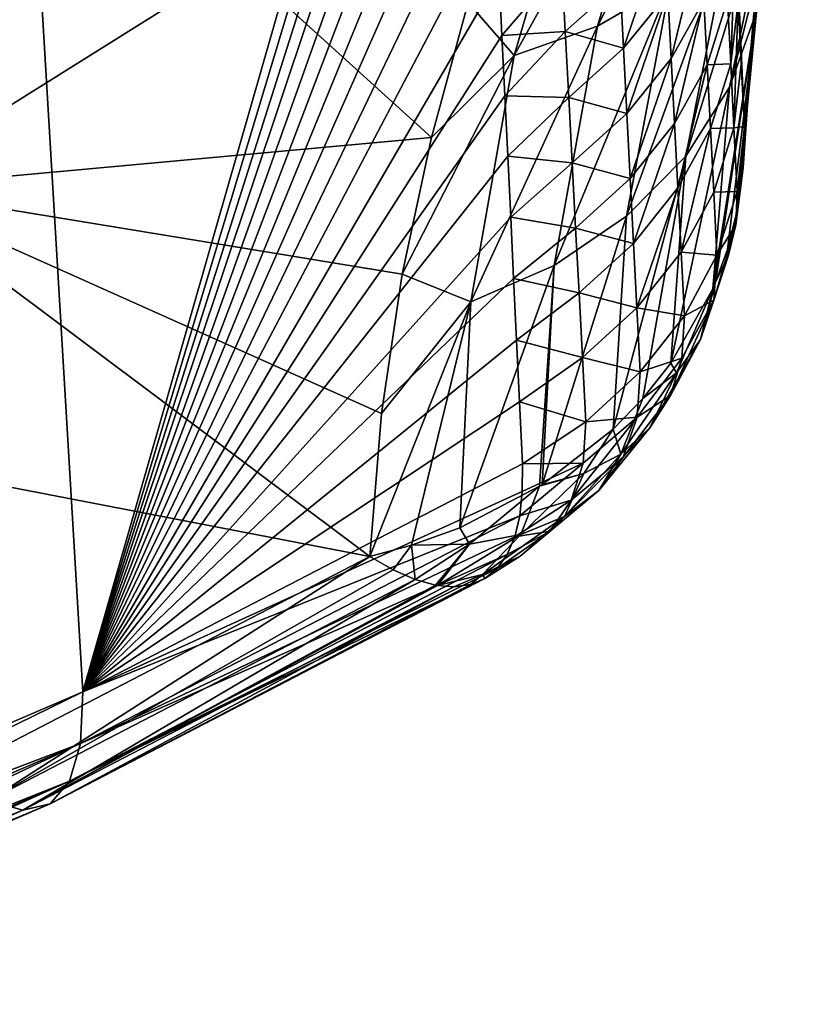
# Model space of a CAD drawing. Header units: metres. Extents: x -109 to 109, y -315 to 32.
# Tile 309 of 384: x 88.73 to 91.77, y -60.25 to -56.42. Entities that reach past the tile are written whole.
import ezdxf

# ---------------------------------------------------------------- set-up
doc = ezdxf.new("R2010")
doc.units = ezdxf.units.M
doc.layers.add('solid_K244242000C74_AAA', color=7, linetype='CONTINUOUS')

msp = doc.modelspace()

# ---------------------------------------------------------------- linework, layer by layer
at = {"layer": 'solid_K244242000C74_AAA'}
for points in [[(91.545441, -56.835861, 48.217098), (91.238297, -49.850201, 39.837383), (91.229317, -49.59322, 39.560898)], [(91.582436, -56.395542, 48.980042), (91.545441, -56.835861, 48.217098), (91.229317, -49.59322, 39.560898)], [(91.545441, -56.835861, 48.217098), (91.24762, -50.109871, 40.119301), (91.238297, -49.850201, 39.837383)], [(91.545441, -56.835861, 48.217098), (91.257271, -50.372173, 40.406342), (91.24762, -50.109871, 40.119301)], [(91.545441, -56.835861, 48.217098), (91.267204, -50.636978, 40.697906), (91.257271, -50.372173, 40.406342)], [(91.545441, -56.835861, 48.217098), (91.277435, -50.904343, 40.994305), (91.267204, -50.636978, 40.697906)], [(91.545441, -56.835861, 48.217098), (91.287971, -51.174328, 41.295872), (91.277435, -50.904343, 40.994305)], [(91.545441, -56.835861, 48.217098), (91.298828, -51.446991, 41.602936), (91.287971, -51.174328, 41.295872)], [(91.545441, -56.835861, 48.217098), (91.308388, -51.682884, 41.870766), (91.298828, -51.446991, 41.602936)], [(91.545441, -56.835861, 48.217098), (91.318192, -51.920826, 42.143089), (91.308388, -51.682884, 41.870766)], [(91.545441, -56.835861, 48.217098), (91.328232, -52.160854, 42.420116), (91.318192, -51.920826, 42.143089)], [(91.545441, -56.835861, 48.217098), (91.338509, -52.402946, 42.701618), (91.328232, -52.160854, 42.420116)], [(91.545441, -56.835861, 48.217098), (91.348976, -52.646992, 42.986912), (91.338509, -52.402946, 42.701618)], [(91.545441, -56.835861, 48.217098), (91.35965, -52.893024, 43.276234), (91.348976, -52.646992, 42.986912)], [(91.545441, -56.835861, 48.217098), (91.370537, -53.141068, 43.569843), (91.35965, -52.893024, 43.276234)], [(91.545441, -56.835861, 48.217098), (91.38163, -53.391163, 43.868011), (91.370537, -53.141068, 43.569843)], [(91.545441, -56.835861, 48.217098), (91.392952, -53.643337, 44.171001), (91.38163, -53.391163, 43.868011)], [(91.545441, -56.835861, 48.217098), (91.404495, -53.897625, 44.479073), (91.392952, -53.643337, 44.171001)], [(88.974266, -59.033184, 46.639111), (88.71682, -54.700321, 41.228554), (90.485481, -53.762184, 41.855423)], [(90.494049, -53.985355, 42.111813), (88.974266, -59.033184, 46.639111), (90.485481, -53.762184, 41.855423)], [(91.545441, -56.835861, 48.217098), (91.416267, -54.154057, 44.792496), (91.404495, -53.897625, 44.479073)], [(90.494049, -53.985355, 42.111813), (90.502831, -54.209991, 42.371773), (88.974266, -59.033184, 46.639111)], [(91.545441, -56.835861, 48.217098), (91.428276, -54.412666, 45.11153), (91.416267, -54.154057, 44.792496)], [(90.502831, -54.209991, 42.371773), (90.511864, -54.436146, 42.635456), (88.974266, -59.033184, 46.639111)], [(91.545441, -56.835861, 48.217098), (91.440506, -54.673443, 45.4361), (91.428276, -54.412666, 45.11153)], [(90.511864, -54.436146, 42.635456), (90.522224, -54.689053, 42.932705), (88.974266, -59.033184, 46.639111)], [(90.522224, -54.689053, 42.932705), (90.532959, -54.943974, 43.234932), (88.974266, -59.033184, 46.639111)], [(91.545441, -56.835861, 48.217098), (91.452942, -54.936337, 45.765793), (91.440506, -54.673443, 45.4361)], [(88.974266, -59.033184, 46.639111), (87.183487, -59.802589, 46.100365), (88.71682, -54.700321, 41.228554)], [(88.177071, -57.075432, 52.398605), (89.578529, -56.196236, 53.014225), (87.104576, -54.820755, 55.763828)], [(90.532959, -54.943974, 43.234932), (90.544121, -55.200977, 43.542336), (88.974266, -59.033184, 46.639111)], [(91.545441, -56.835861, 48.217098), (91.463989, -55.168102, 46.058479), (91.452942, -54.936337, 45.765793)], [(91.545441, -56.835861, 48.217098), (91.475182, -55.401493, 46.355087), (91.463989, -55.168102, 46.058479)], [(90.544121, -55.200977, 43.542336), (90.555717, -55.460125, 43.855103), (88.974266, -59.033184, 46.639111)], [(90.973953, -56.445194, 51.793079), (91.257065, -56.28059, 51.606735), (91.551781, -55.308056, 52.838608)], [(91.271286, -55.444954, 53.04969), (90.973953, -56.445194, 51.793079), (91.551781, -55.308056, 52.838608)], [(91.545441, -56.835861, 48.217098), (91.486534, -55.636501, 46.655617), (91.475182, -55.401493, 46.355087)], [(90.555717, -55.460125, 43.855103), (90.567642, -55.721203, 44.172958), (88.974266, -59.033184, 46.639111)], [(90.650688, -56.559662, 51.9492), (90.973953, -56.445194, 51.793079), (91.271286, -55.444954, 53.04969)], [(90.951729, -55.531418, 53.229633), (90.650688, -56.559662, 51.9492), (91.271286, -55.444954, 53.04969)], [(90.951729, -55.531418, 53.229633), (90.471382, -56.353874, 52.365669), (90.650688, -56.559662, 51.9492)], [(91.487991, -56.682457, 49.915707), (91.59285, -56.38921, 49.703606), (91.774246, -55.551998, 50.936367)], [(91.664444, -55.825924, 51.170635), (91.487991, -56.682457, 49.915707), (91.774246, -55.551998, 50.936367)], [(91.545441, -56.835861, 48.217098), (91.498024, -55.873135, 46.960068), (91.486534, -55.636501, 46.655617)], [(90.567642, -55.721203, 44.172958), (90.579811, -55.984081, 44.495762), (88.974266, -59.033184, 46.639111)], [(91.317413, -56.950718, 50.117981), (91.487991, -56.682457, 49.915707), (91.664444, -55.825924, 51.170635)], [(91.48999, -56.071693, 51.396767), (91.317413, -56.950718, 50.117981), (91.664444, -55.825924, 51.170635)], [(91.545441, -56.835861, 48.217098), (91.509666, -56.111385, 47.26844), (91.498024, -55.873135, 46.960068)], [(90.579811, -55.984081, 44.495762), (90.592201, -56.248722, 44.823536), (88.974266, -59.033184, 46.639111)], [(91.234581, -56.06448, 45.712738), (91.075241, -56.53141, 45.873535), (91.061966, -56.276131, 45.548615)], [(91.234581, -56.06448, 45.712738), (91.247589, -56.318745, 46.036621), (91.075241, -56.53141, 45.873535)], [(91.087181, -57.184483, 50.303238), (91.317413, -56.950718, 50.117981), (91.48999, -56.071693, 51.396767)], [(91.257065, -56.28059, 51.606735), (91.087181, -57.184483, 50.303238), (91.48999, -56.071693, 51.396767)], [(91.247589, -56.318745, 46.036621), (91.375572, -56.095387, 46.224949), (91.260551, -56.5718, 46.361458)], [(91.260551, -56.5718, 46.361458), (91.375572, -56.095387, 46.224949), (91.388199, -56.345928, 46.546791)], [(91.479538, -56.34269, 47.047432), (91.509666, -56.111385, 47.26844), (91.49202, -56.592449, 47.373211)], [(91.49202, -56.592449, 47.373211), (91.509666, -56.111385, 47.26844), (91.521454, -56.351257, 47.580738)], [(91.545441, -56.835861, 48.217098), (91.521454, -56.351257, 47.580738), (91.509666, -56.111385, 47.26844)], [(90.329071, -56.878384, 51.684734), (89.578529, -56.196236, 53.014225), (88.177071, -57.075432, 52.398605)], [(90.329071, -56.878384, 51.684734), (90.471382, -56.353874, 52.365669), (89.578529, -56.196236, 53.014225)], [(90.835541, -56.209599, 45.083065), (90.60321, -56.481705, 45.114441), (90.592201, -56.248722, 44.823536)], [(90.835541, -56.209599, 45.083065), (90.849113, -56.466702, 45.407448), (90.60321, -56.481705, 45.114441)], [(91.061966, -56.276131, 45.548615), (90.849113, -56.466702, 45.407448), (90.835541, -56.209599, 45.083065)], [(90.592201, -56.248722, 44.823536), (90.60321, -56.481705, 45.114441), (88.974266, -59.033184, 46.639111)], [(90.805458, -57.37545, 50.464909), (91.087181, -57.184483, 50.303238), (91.257065, -56.28059, 51.606735)], [(90.973953, -56.445194, 51.793079), (90.805458, -57.37545, 50.464909), (91.257065, -56.28059, 51.606735)], [(91.061966, -56.276131, 45.548615), (91.075241, -56.53141, 45.873535), (90.849113, -56.466702, 45.407448)], [(91.247589, -56.318745, 46.036621), (91.088448, -56.785458, 46.199417), (91.075241, -56.53141, 45.873535)], [(91.247589, -56.318745, 46.036621), (91.260551, -56.5718, 46.361458), (91.088448, -56.785458, 46.199417)], [(91.479538, -56.34269, 47.047432), (91.400803, -56.595284, 46.86956), (91.388199, -56.345928, 46.546791)], [(91.479538, -56.34269, 47.047432), (91.49202, -56.592449, 47.373211), (91.400803, -56.595284, 46.86956)], [(90.650688, -56.559662, 51.9492), (90.471382, -56.353874, 52.365669), (90.329071, -56.878384, 51.684734)], [(91.260551, -56.5718, 46.361458), (91.388199, -56.345928, 46.546791), (91.273468, -56.823643, 46.687237)], [(91.273468, -56.823643, 46.687237), (91.388199, -56.345928, 46.546791), (91.400803, -56.595284, 46.86956)], [(91.49202, -56.592449, 47.373211), (91.521454, -56.351257, 47.580738), (91.504486, -56.841015, 47.699913)], [(91.504486, -56.841015, 47.699913), (91.521454, -56.351257, 47.580738), (91.533379, -56.592751, 47.896957)], [(91.545441, -56.835861, 48.217098), (91.533379, -56.592751, 47.896957), (91.521454, -56.351257, 47.580738)], [(91.59285, -56.38921, 49.703606), (91.422569, -57.467163, 48.602623), (91.433456, -57.44136, 48.586761)], [(91.487991, -56.682457, 49.915707), (91.422569, -57.467163, 48.602623), (91.59285, -56.38921, 49.703606)], [(91.59285, -56.38921, 49.703606), (91.433456, -57.44136, 48.586761), (91.479561, -57.313396, 48.508034)], [(91.59285, -56.38921, 49.703606), (91.479561, -57.313396, 48.508034), (91.519005, -57.156662, 48.412201)], [(91.59285, -56.38921, 49.703606), (91.519005, -57.156662, 48.412201), (91.582436, -56.395542, 48.980042)], [(91.541084, -56.99683, 48.314522), (91.582436, -56.395542, 48.980042), (91.519005, -57.156662, 48.412201)], [(91.541084, -56.99683, 48.314522), (91.545441, -56.835861, 48.217098), (91.582436, -56.395542, 48.980042)], [(90.482239, -57.516834, 50.59726), (90.805458, -57.37545, 50.464909), (90.973953, -56.445194, 51.793079)], [(90.650688, -56.559662, 51.9492), (90.482239, -57.516834, 50.59726), (90.973953, -56.445194, 51.793079)], [(90.60321, -56.481705, 45.114441), (90.614357, -56.715984, 45.409187), (88.974266, -59.033184, 46.639111)], [(90.849113, -56.466702, 45.407448), (90.614357, -56.715984, 45.409187), (90.60321, -56.481705, 45.114441)], [(90.849113, -56.466702, 45.407448), (90.862602, -56.722553, 45.732811), (90.614357, -56.715984, 45.409187)], [(91.075241, -56.53141, 45.873535), (90.862602, -56.722553, 45.732811), (90.849113, -56.466702, 45.407448)], [(91.075241, -56.53141, 45.873535), (91.088448, -56.785458, 46.199417), (90.862602, -56.722553, 45.732811)], [(90.650688, -56.559662, 51.9492), (90.329071, -56.878384, 51.684734), (90.21563, -57.40979, 50.949566)], [(90.650688, -56.559662, 51.9492), (90.21563, -57.40979, 50.949566), (90.482239, -57.516834, 50.59726)], [(91.260551, -56.5718, 46.361458), (91.101593, -57.038273, 46.526257), (91.088448, -56.785458, 46.199417)], [(91.260551, -56.5718, 46.361458), (91.273468, -56.823643, 46.687237), (91.101593, -57.038273, 46.526257)], [(91.273468, -56.823643, 46.687237), (91.400803, -56.595284, 46.86956), (91.286339, -57.074272, 47.013958)], [(91.286339, -57.074272, 47.013958), (91.400803, -56.595284, 46.86956), (91.413376, -56.843456, 47.193245)], [(91.49202, -56.592449, 47.373211), (91.413376, -56.843456, 47.193245), (91.400803, -56.595284, 46.86956)], [(91.49202, -56.592449, 47.373211), (91.504486, -56.841015, 47.699913), (91.413376, -56.843456, 47.193245)], [(91.504486, -56.841015, 47.699913), (91.533379, -56.592751, 47.896957), (91.545441, -56.835861, 48.217098)], [(91.487991, -56.682457, 49.915707), (91.259552, -57.755913, 48.781567), (91.422569, -57.467163, 48.602623)], [(91.317413, -56.950718, 50.117981), (91.259552, -57.755913, 48.781567), (91.487991, -56.682457, 49.915707)], [(90.614357, -56.715984, 45.409187), (90.625618, -56.951538, 45.70779), (88.974266, -59.033184, 46.639111)], [(90.862602, -56.722553, 45.732811), (90.625618, -56.951538, 45.70779), (90.614357, -56.715984, 45.409187)], [(90.862602, -56.722553, 45.732811), (90.876007, -56.977161, 46.059151), (90.625618, -56.951538, 45.70779)], [(91.088448, -56.785458, 46.199417), (90.876007, -56.977161, 46.059151), (90.862602, -56.722553, 45.732811)], [(91.088448, -56.785458, 46.199417), (91.101593, -57.038273, 46.526257), (90.876007, -56.977161, 46.059151)], [(91.273468, -56.823643, 46.687237), (91.114662, -57.289864, 46.854046), (91.101593, -57.038273, 46.526257)], [(91.273468, -56.823643, 46.687237), (91.286339, -57.074272, 47.013958), (91.114662, -57.289864, 46.854046)], [(91.504486, -56.841015, 47.699913), (91.425926, -57.090443, 47.517841), (91.413376, -56.843456, 47.193245)], [(91.504486, -56.841015, 47.699913), (91.516953, -57.088383, 48.027531), (91.425926, -57.090443, 47.517841)], [(91.504486, -56.841015, 47.699913), (91.545441, -56.835861, 48.217098), (91.516953, -57.088383, 48.027531)], [(91.541084, -56.99683, 48.314522), (91.516953, -57.088383, 48.027531), (91.545441, -56.835861, 48.217098)], [(90.21563, -57.40979, 50.949566), (90.329071, -56.878384, 51.684734), (88.177071, -57.075432, 52.398605)], [(91.286339, -57.074272, 47.013958), (91.413376, -56.843456, 47.193245), (91.299149, -57.323689, 47.34161)], [(91.299149, -57.323689, 47.34161), (91.413376, -56.843456, 47.193245), (91.425926, -57.090443, 47.517841)], [(90.625618, -56.951538, 45.70779), (90.636978, -57.188339, 46.010273), (88.974266, -59.033184, 46.639111)], [(90.876007, -56.977161, 46.059151), (90.636978, -57.188339, 46.010273), (90.625618, -56.951538, 45.70779)], [(91.317413, -56.950718, 50.117981), (91.035698, -58.012638, 48.942768), (91.150673, -57.89357, 48.867718)], [(91.087181, -57.184483, 50.303238), (91.035698, -58.012638, 48.942768), (91.317413, -56.950718, 50.117981)], [(91.317413, -56.950718, 50.117981), (91.150673, -57.89357, 48.867718), (91.259552, -57.755913, 48.781567)], [(90.876007, -56.977161, 46.059151), (90.889328, -57.230522, 46.386456), (90.636978, -57.188339, 46.010273)], [(91.101593, -57.038273, 46.526257), (90.889328, -57.230522, 46.386456), (90.876007, -56.977161, 46.059151)], [(91.541084, -56.99683, 48.314522), (91.51207, -57.217819, 48.209175), (91.516953, -57.088383, 48.027531)], [(91.541084, -56.99683, 48.314522), (91.519005, -57.156662, 48.412201), (91.51207, -57.217819, 48.209175)], [(91.101593, -57.038273, 46.526257), (91.114662, -57.289864, 46.854046), (90.889328, -57.230522, 46.386456)], [(90.090057, -58.507015, 49.265522), (88.177071, -57.075432, 52.398605), (86.687981, -57.851974, 51.854866)], [(90.134674, -57.951733, 50.147717), (90.21563, -57.40979, 50.949566), (88.177071, -57.075432, 52.398605)], [(90.090057, -58.507015, 49.265522), (90.134674, -57.951733, 50.147717), (88.177071, -57.075432, 52.398605)], [(91.286339, -57.074272, 47.013958), (91.127647, -57.540218, 47.182781), (91.114662, -57.289864, 46.854046)], [(91.286339, -57.074272, 47.013958), (91.299149, -57.323689, 47.34161), (91.127647, -57.540218, 47.182781)], [(91.299149, -57.323689, 47.34161), (91.425926, -57.090443, 47.517841), (91.438438, -57.336243, 47.843346)], [(91.516953, -57.088383, 48.027531), (91.438438, -57.336243, 47.843346), (91.425926, -57.090443, 47.517841)], [(91.51207, -57.217819, 48.209175), (91.438438, -57.336243, 47.843346), (91.516953, -57.088383, 48.027531)], [(91.087181, -57.184483, 50.303238), (90.759018, -58.228321, 49.080215), (91.035698, -58.012638, 48.942768)], [(90.805458, -57.37545, 50.464909), (90.759018, -58.228321, 49.080215), (91.087181, -57.184483, 50.303238)], [(91.519005, -57.156662, 48.412201), (91.479561, -57.313396, 48.508034), (91.484123, -57.336067, 48.396282)], [(91.519005, -57.156662, 48.412201), (91.484123, -57.336067, 48.396282), (91.51207, -57.217819, 48.209175)], [(90.636978, -57.188339, 46.010273), (90.648422, -57.426365, 46.316643), (88.974266, -59.033184, 46.639111)], [(90.889328, -57.230522, 46.386456), (90.648422, -57.426365, 46.316643), (90.636978, -57.188339, 46.010273)], [(91.426826, -57.510674, 48.092667), (91.438438, -57.336243, 47.843346), (91.51207, -57.217819, 48.209175)], [(91.426826, -57.510674, 48.092667), (91.51207, -57.217819, 48.209175), (91.484123, -57.336067, 48.396282)], [(90.889328, -57.230522, 46.386456), (90.90255, -57.482632, 46.714725), (90.648422, -57.426365, 46.316643)], [(91.114662, -57.289864, 46.854046), (90.90255, -57.482632, 46.714725), (90.889328, -57.230522, 46.386456)], [(91.114662, -57.289864, 46.854046), (91.127647, -57.540218, 47.182781), (90.90255, -57.482632, 46.714725)], [(91.299149, -57.323689, 47.34161), (91.311905, -57.571892, 47.670189), (91.127647, -57.540218, 47.182781)], [(91.299149, -57.323689, 47.34161), (91.438438, -57.336243, 47.843346), (91.311905, -57.571892, 47.670189)], [(91.426826, -57.510674, 48.092667), (91.311905, -57.571892, 47.670189), (91.438438, -57.336243, 47.843346)], [(91.374054, -57.664112, 48.35033), (91.484123, -57.336067, 48.396282), (91.433456, -57.44136, 48.586761)], [(91.374054, -57.664112, 48.35033), (91.426826, -57.510674, 48.092667), (91.484123, -57.336067, 48.396282)], [(91.479561, -57.313396, 48.508034), (91.433456, -57.44136, 48.586761), (91.484123, -57.336067, 48.396282)], [(90.805458, -57.37545, 50.464909), (90.439308, -58.395279, 49.189159), (90.749451, -58.234428, 49.084137)], [(90.482239, -57.516834, 50.59726), (90.439308, -58.395279, 49.189159), (90.805458, -57.37545, 50.464909)], [(90.805458, -57.37545, 50.464909), (90.749451, -58.234428, 49.084137), (90.759018, -58.228321, 49.080215)], [(90.482239, -57.516834, 50.59726), (90.21563, -57.40979, 50.949566), (90.134674, -57.951733, 50.147717)], [(90.648422, -57.426365, 46.316643), (90.659935, -57.665585, 46.626919), (88.974266, -59.033184, 46.639111)], [(90.90255, -57.482632, 46.714725), (90.659935, -57.665585, 46.626919), (90.648422, -57.426365, 46.316643)], [(91.422569, -57.467163, 48.602623), (91.374054, -57.664112, 48.35033), (91.433456, -57.44136, 48.586761)], [(90.90255, -57.482632, 46.714725), (90.91568, -57.733501, 47.043949), (90.659935, -57.665585, 46.626919)], [(91.127647, -57.540218, 47.182781), (90.91568, -57.733501, 47.043949), (90.90255, -57.482632, 46.714725)], [(91.422569, -57.467163, 48.602623), (91.259552, -57.755913, 48.781567), (91.281364, -57.792912, 48.610218)], [(91.422569, -57.467163, 48.602623), (91.281364, -57.792912, 48.610218), (91.374054, -57.664112, 48.35033)], [(90.482239, -57.516834, 50.59726), (90.134674, -57.951733, 50.147717), (90.090057, -58.507015, 49.265522)], [(90.482239, -57.516834, 50.59726), (90.090057, -58.507015, 49.265522), (90.250999, -58.463375, 49.23539)], [(90.482239, -57.516834, 50.59726), (90.250999, -58.463375, 49.23539), (90.439308, -58.395279, 49.189159)], [(91.257477, -57.881863, 48.1437), (91.426826, -57.510674, 48.092667), (91.374054, -57.664112, 48.35033)], [(91.257477, -57.881863, 48.1437), (91.302513, -57.735825, 47.903137), (91.426826, -57.510674, 48.092667)], [(91.302513, -57.735825, 47.903137), (91.311905, -57.571892, 47.670189), (91.426826, -57.510674, 48.092667)], [(91.127647, -57.540218, 47.182781), (91.140556, -57.789345, 47.512459), (90.91568, -57.733501, 47.043949)], [(91.311905, -57.571892, 47.670189), (91.140556, -57.789345, 47.512459), (91.127647, -57.540218, 47.182781)], [(91.302513, -57.735825, 47.903137), (91.140556, -57.789345, 47.512459), (91.311905, -57.571892, 47.670189)], [(90.659935, -57.665585, 46.626919), (90.671486, -57.905975, 46.94112), (88.974266, -59.033184, 46.639111)], [(90.91568, -57.733501, 47.043949), (90.671486, -57.905975, 46.94112), (90.659935, -57.665585, 46.626919)], [(91.177696, -58.007042, 48.386997), (91.374054, -57.664112, 48.35033), (91.281364, -57.792912, 48.610218)], [(91.177696, -58.007042, 48.386997), (91.257477, -57.881863, 48.1437), (91.374054, -57.664112, 48.35033)], [(90.91568, -57.733501, 47.043949), (90.928757, -57.983082, 47.374153), (90.671486, -57.905975, 46.94112)], [(91.140556, -57.789345, 47.512459), (90.928757, -57.983082, 47.374153), (90.91568, -57.733501, 47.043949)], [(91.128555, -57.965797, 47.764908), (91.140556, -57.789345, 47.512459), (91.302513, -57.735825, 47.903137)], [(91.128555, -57.965797, 47.764908), (91.302513, -57.735825, 47.903137), (91.257477, -57.881863, 48.1437)], [(91.259552, -57.755913, 48.781567), (91.150673, -57.89357, 48.867718), (91.281364, -57.792912, 48.610218)], [(91.128555, -57.965797, 47.764908), (90.928757, -57.983082, 47.374153), (91.140556, -57.789345, 47.512459)], [(91.064796, -58.108818, 48.628082), (91.281364, -57.792912, 48.610218), (91.150673, -57.89357, 48.867718)], [(91.064796, -58.108818, 48.628082), (91.177696, -58.007042, 48.386997), (91.281364, -57.792912, 48.610218)], [(88.453484, -59.355202, 48.671612), (90.090057, -58.507015, 49.265522), (86.687981, -57.851974, 51.854866)], [(90.671486, -57.905975, 46.94112), (90.683067, -58.147511, 47.259262), (88.974266, -59.033184, 46.639111)], [(90.928757, -57.983082, 47.374153), (90.683067, -58.147511, 47.259262), (90.671486, -57.905975, 46.94112)], [(91.035698, -58.012638, 48.942768), (91.064796, -58.108818, 48.628082), (91.150673, -57.89357, 48.867718)], [(91.074379, -58.120693, 48.025833), (91.257477, -57.881863, 48.1437), (91.177696, -58.007042, 48.386997)], [(91.074379, -58.120693, 48.025833), (91.128555, -57.965797, 47.764908), (91.257477, -57.881863, 48.1437)], [(90.918793, -58.144577, 47.604282), (90.683067, -58.147511, 47.259262), (90.928757, -57.983082, 47.374153)], [(90.872269, -58.287586, 47.84203), (91.128555, -57.965797, 47.764908), (91.074379, -58.120693, 48.025833)], [(90.872269, -58.287586, 47.84203), (90.918793, -58.144577, 47.604282), (91.128555, -57.965797, 47.764908)], [(90.918793, -58.144577, 47.604282), (90.928757, -57.983082, 47.374153), (91.128555, -57.965797, 47.764908)], [(91.035698, -58.012638, 48.942768), (90.759018, -58.228321, 49.080215), (90.921066, -58.185123, 48.862064)], [(91.035698, -58.012638, 48.942768), (90.921066, -58.185123, 48.862064), (91.064796, -58.108818, 48.628082)], [(90.979347, -58.250263, 48.288879), (91.177696, -58.007042, 48.386997), (91.064796, -58.108818, 48.628082)], [(90.979347, -58.250263, 48.288879), (91.074379, -58.120693, 48.025833), (91.177696, -58.007042, 48.386997)], [(90.790215, -58.408974, 48.08218), (91.074379, -58.120693, 48.025833), (90.979347, -58.250263, 48.288879)], [(90.790215, -58.408974, 48.08218), (90.872269, -58.287586, 47.84203), (91.074379, -58.120693, 48.025833)], [(90.845787, -58.351345, 48.54763), (91.064796, -58.108818, 48.628082), (90.921066, -58.185123, 48.862064)], [(90.845787, -58.351345, 48.54763), (90.979347, -58.250263, 48.288879), (91.064796, -58.108818, 48.628082)], [(90.682129, -58.254871, 47.411469), (88.974266, -59.033184, 46.639111), (90.683067, -58.147511, 47.259262)], [(90.918793, -58.144577, 47.604282), (90.672272, -58.349583, 47.571598), (90.682129, -58.254871, 47.411469)], [(90.872269, -58.287586, 47.84203), (90.672272, -58.349583, 47.571598), (90.918793, -58.144577, 47.604282)], [(90.918793, -58.144577, 47.604282), (90.682129, -58.254871, 47.411469), (90.683067, -58.147511, 47.259262)], [(90.676941, -58.421474, 48.795792), (90.921066, -58.185123, 48.862064), (90.749451, -58.234428, 49.084137)], [(90.676941, -58.421474, 48.795792), (90.845787, -58.351345, 48.54763), (90.921066, -58.185123, 48.862064)], [(90.759018, -58.228321, 49.080215), (90.749451, -58.234428, 49.084137), (90.921066, -58.185123, 48.862064)], [(90.682129, -58.254871, 47.411469), (90.672272, -58.349583, 47.571598), (88.974266, -59.033184, 46.639111)], [(90.439308, -58.395279, 49.189159), (90.476929, -58.45895, 49.027309), (90.749451, -58.234428, 49.084137)], [(90.476929, -58.45895, 49.027309), (90.676941, -58.421474, 48.795792), (90.749451, -58.234428, 49.084137)], [(90.674423, -58.506069, 48.319466), (90.979347, -58.250263, 48.288879), (90.845787, -58.351345, 48.54763)], [(90.674423, -58.506069, 48.319466), (90.790215, -58.408974, 48.08218), (90.979347, -58.250263, 48.288879)], [(90.872269, -58.287586, 47.84203), (90.652634, -58.431347, 47.737911), (90.672272, -58.349583, 47.571598)], [(90.790215, -58.408974, 48.08218), (90.652634, -58.431347, 47.737911), (90.872269, -58.287586, 47.84203)], [(90.672272, -58.349583, 47.571598), (88.965576, -59.234219, 46.952461), (88.974266, -59.033184, 46.639111)], [(90.672272, -58.349583, 47.571598), (90.652634, -58.431347, 47.737911), (88.965576, -59.234219, 46.952461)], [(90.527435, -58.576748, 48.548679), (90.845787, -58.351345, 48.54763), (90.676941, -58.421474, 48.795792)], [(90.527435, -58.576748, 48.548679), (90.674423, -58.506069, 48.319466), (90.845787, -58.351345, 48.54763)], [(90.439308, -58.395279, 49.189159), (90.250999, -58.463375, 49.23539), (90.476929, -58.45895, 49.027309)], [(90.790215, -58.408974, 48.08218), (90.584763, -58.553272, 48.083294), (90.623383, -58.499454, 47.908997)], [(90.674423, -58.506069, 48.319466), (90.584763, -58.553272, 48.083294), (90.790215, -58.408974, 48.08218)], [(90.790215, -58.408974, 48.08218), (90.623383, -58.499454, 47.908997), (90.652634, -58.431347, 47.737911)], [(90.652634, -58.431347, 47.737911), (90.623383, -58.499454, 47.908997), (88.965576, -59.234219, 46.952461)], [(90.476929, -58.45895, 49.027309), (90.352219, -58.619587, 48.764778), (90.676941, -58.421474, 48.795792)], [(90.527435, -58.576748, 48.548679), (90.676941, -58.421474, 48.795792), (90.352219, -58.619587, 48.764778)], [(90.250999, -58.463375, 49.23539), (90.090057, -58.507015, 49.265522), (90.180649, -58.558983, 49.111141)], [(90.250999, -58.463375, 49.23539), (90.180649, -58.558983, 49.111141), (90.265755, -58.596157, 48.949493)], [(90.250999, -58.463375, 49.23539), (90.265755, -58.596157, 48.949493), (90.476929, -58.45895, 49.027309)], [(90.476929, -58.45895, 49.027309), (90.265755, -58.596157, 48.949493), (90.34462, -58.618206, 48.78199)], [(90.476929, -58.45895, 49.027309), (90.34462, -58.618206, 48.78199), (90.352219, -58.619587, 48.764778)], [(88.608025, -59.455307, 48.347923), (90.090057, -58.507015, 49.265522), (88.453484, -59.355202, 48.671612)], [(90.180649, -58.558983, 49.111141), (90.090057, -58.507015, 49.265522), (88.608025, -59.455307, 48.347923)], [(90.623383, -58.499454, 47.908997), (88.922554, -59.381001, 47.291996), (88.965576, -59.234219, 46.952461)], [(90.623383, -58.499454, 47.908997), (90.584763, -58.553272, 48.083294), (88.922554, -59.381001, 47.291996)], [(90.527435, -58.576748, 48.548679), (90.537125, -58.592327, 48.259277), (90.674423, -58.506069, 48.319466)], [(90.674423, -58.506069, 48.319466), (90.537125, -58.592327, 48.259277), (90.584763, -58.553272, 48.083294)], [(90.265755, -58.596157, 48.949493), (90.180649, -58.558983, 49.111141), (88.608025, -59.455307, 48.347923)], [(90.584763, -58.553272, 48.083294), (90.537125, -58.592327, 48.259277), (88.922554, -59.381001, 47.291996)], [(90.265755, -58.596157, 48.949493), (88.608025, -59.455307, 48.347923), (88.740623, -59.493496, 48.002033)], [(90.34462, -58.618206, 48.78199), (90.265755, -58.596157, 48.949493), (88.740623, -59.493496, 48.002033)], [(90.537125, -58.592327, 48.259277), (88.846695, -59.468433, 47.645943), (88.922554, -59.381001, 47.291996)], [(90.537125, -58.592327, 48.259277), (90.480881, -58.61628, 48.435402), (88.846695, -59.468433, 47.645943)], [(90.527435, -58.576748, 48.548679), (90.352219, -58.619587, 48.764778), (90.416527, -58.624931, 48.610142)], [(90.527435, -58.576748, 48.548679), (90.416527, -58.624931, 48.610142), (90.480881, -58.61628, 48.435402)], [(90.527435, -58.576748, 48.548679), (90.480881, -58.61628, 48.435402), (90.537125, -58.592327, 48.259277)], [(90.352219, -58.619587, 48.764778), (90.34462, -58.618206, 48.78199), (88.740623, -59.493496, 48.002033)], [(90.416527, -58.624931, 48.610142), (90.352219, -58.619587, 48.764778), (88.740623, -59.493496, 48.002033)], [(90.416527, -58.624931, 48.610142), (88.740623, -59.493496, 48.002033), (88.846695, -59.468433, 47.645943)], [(90.480881, -58.61628, 48.435402), (90.416527, -58.624931, 48.610142), (88.846695, -59.468433, 47.645943)], [(87.184517, -59.909092, 46.253334), (87.183487, -59.802589, 46.100365), (88.974266, -59.033184, 46.639111)], [(88.965576, -59.234219, 46.952461), (87.184517, -59.909092, 46.253334), (88.974266, -59.033184, 46.639111)], [(88.965576, -59.234219, 46.952461), (87.162323, -60.082047, 46.582077), (87.177109, -60.002556, 46.414124)], [(88.922554, -59.381001, 47.291996), (87.162323, -60.082047, 46.582077), (88.965576, -59.234219, 46.952461)], [(88.965576, -59.234219, 46.952461), (87.177109, -60.002556, 46.414124), (87.184517, -59.909092, 46.253334)], [(88.922554, -59.381001, 47.291996), (87.111206, -60.196045, 46.932976), (87.140259, -60.146755, 46.755554)], [(88.846695, -59.468433, 47.645943), (87.111206, -60.196045, 46.932976), (88.922554, -59.381001, 47.291996)], [(88.922554, -59.381001, 47.291996), (87.140259, -60.146755, 46.755554), (87.162323, -60.082047, 46.582077)], [(88.608025, -59.455307, 48.347923), (86.937088, -60.235683, 47.629959), (88.740623, -59.493496, 48.002033)], [(88.846695, -59.468433, 47.645943), (87.032898, -60.246964, 47.293583), (87.075302, -60.229557, 47.112877)], [(88.740623, -59.493496, 48.002033), (87.032898, -60.246964, 47.293583), (88.846695, -59.468433, 47.645943)], [(88.846695, -59.468433, 47.645943), (87.075302, -60.229557, 47.112877), (87.111206, -60.196045, 46.932976)], [(88.740623, -59.493496, 48.002033), (86.937088, -60.235683, 47.629959), (86.984467, -60.248089, 47.473583)], [(88.740623, -59.493496, 48.002033), (86.984467, -60.248089, 47.473583), (87.032898, -60.246964, 47.293583)]]:
    msp.add_3dface(points, dxfattribs=at)

doc.saveas('drawing.dxf')
